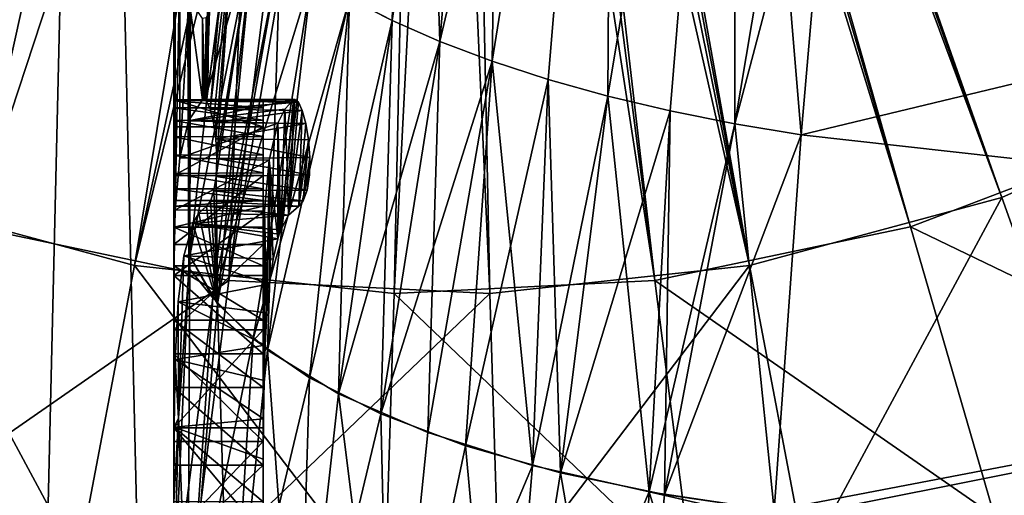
# Model space of a CAD drawing. Header units: metres. Extents: x -31 to 116, y -82 to 82.
# Tile 557 of 656: x -2.36 to 3.15, y -10.44 to -7.78. Entities that reach past the tile are written whole.
import ezdxf

# ---------------------------------------------------------------- set-up
doc = ezdxf.new("R2010")
doc.units = ezdxf.units.M
doc.layers.add('solid_80000000GA_10_1', color=7, linetype='CONTINUOUS')

msp = doc.modelspace()

# ---------------------------------------------------------------- linework, layer by layer
at = {"layer": 'solid_80000000GA_10_1'}
for points in [[(-2.5, 23, 38), (-1.5, -19.366838, 38), (-2.5, -23, 38)], [(-1.5, 19.366838, 38), (-1.5, -19.366838, 38), (-2.5, 23, 38)], [(-2.5, -23, -38), (-1.5, 19.366838, -38), (-2.5, 23, -38)], [(-2.5, -23, -38), (-1.5, -19.366838, -38), (-1.5, 19.366838, -38)], [(-1.5, 19.366838, 38), (-1.5, -15.289345, 40.352184), (-1.5, -18.019428, 38.825092)], [(-1.5, 6.141, 39), (-1.5, -15.289345, 40.352184), (-1.5, 19.366838, 38)], [(-1.5, 19.366838, 38), (-1.5, -18.019428, 38.825092), (-1.5, -19.366838, 38)], [(-1.5, -19.366838, -38), (-1.5, 18.019428, -38.825092), (-1.5, 19.366838, -38)], [(-1.5, -7.495687, -38.500717), (-1.5, 18.019428, -38.825092), (-1.5, -19.366838, -38)], [(-1.480486, 6.141, 43), (-1.411086, 9.106933, 43.706123), (-1.416485, -9.16838, 43.665276)], [(-1.410476, -9.099998, 43.710663), (-1.416485, -9.16838, 43.665276), (-1.411086, 9.106933, 43.706123)], [(-1.410476, -9.099998, 43.710663), (-1.411086, 9.106933, 43.706123), (-1.370291, 8.688755, 43.980991)], [(-1.310124, -8.170461, 44.315025), (-1.410476, -9.099998, 43.710663), (-1.370291, 8.688755, 43.980991)], [(-1.310124, -8.170461, 44.315025), (-1.370291, 8.688755, 43.980991), (-1.159258, 7.130337, 44.963764)], [(-1.159258, -7.130337, 44.963764), (-1.310124, -8.170461, 44.315025), (-1.159258, 7.130337, 44.963764)], [(-1.480486, 6.141, 43), (-1.416485, -9.16838, 43.665276), (-1.5, -11.039096, 42.375572)], [(-1.481341, 6.054145, 42.986172), (-1.480486, 6.141, 43), (-1.5, -11.039096, 42.375572)], [(-1.5, 6.141, 39), (-1.5, -14.582456, 40.717609), (-1.5, -15.289345, 40.352184)], [(-1.5, 6.141, 39), (-1.5, 6.084839, 39.005585), (-1.5, -14.582456, 40.717609)], [(-1.5, 6.084839, 39.005585), (-1.5, -11.039096, 42.375572), (-1.5, -14.582456, 40.717609)], [(-1.5, 6.084839, 39.005585), (-1.5, 6.031374, 39.021877), (-1.5, -11.039096, 42.375572)], [(-1.483717, 5.97409, 42.946007), (-1.481341, 6.054145, 42.986172), (-1.5, -11.039096, 42.375572)], [(-1.5, 6.031374, 39.021877), (-1.5, 5.982073, 39.048241), (-1.5, -11.039096, 42.375572)], [(-1.5, 5.982073, 39.048241), (-1.5, 5.938772, 39.083763), (-1.5, -11.039096, 42.375572)], [(-1.487143, 5.910119, 42.882496), (-1.483717, 5.97409, 42.946007), (-1.5, -11.039096, 42.375572)], [(-1.5, 5.938772, 39.083763), (-1.5, 5.903246, 39.127064), (-1.5, -11.039096, 42.375572)], [(-1.490899, 5.869219, 42.802109), (-1.487143, 5.910119, 42.882496), (-1.5, -11.039096, 42.375572)], [(-1.5, 5.903246, 39.127064), (-1.5, 5.876879, 39.176369), (-1.5, -11.039096, 42.375572)], [(-1.5, 5.876879, 39.176369), (-1.5, 5.860587, 39.229836), (-1.5, -11.039096, 42.375572)], [(-1.490899, 5.869219, 42.802109), (-1.5, -11.039096, 42.375572), (-1.494272, 5.855, 42.714001)], [(-1.5, 5.860587, 39.229836), (-1.5, 5.855, 39.285999), (-1.5, -11.039096, 42.375572)], [(-1.5, 5.855, 39.285999), (-1.5, 5.855, 42.375572), (-1.5, -11.039096, 42.375572)], [(-1.498568, 5.855, 42.544811), (-1.5, -11.039096, 42.375572), (-1.5, 5.855, 42.375572)], [(-1.498568, 5.855, 42.544811), (-1.494272, 5.855, 42.714001), (-1.5, -11.039096, 42.375572)], [(0.30364, -0.466642, -59.943405), (5.256242, -7.690328, -65), (3.988496, -8.417905, -65)], [(0.308111, -0.620805, -60.022118), (0.30364, -0.466642, -59.943405), (3.988496, -8.417905, -65)], [(4.465849, -8.174682, 65), (0.303997, -0.475478, 59.947811), (0.307677, -0.597236, 60.009861)], [(4.465849, -8.174682, 65), (5.689669, -7.375425, 65), (0.303997, -0.475478, 59.947811)], [(4.465849, -8.174682, 65), (0.307677, -0.597236, 60.009861), (0.308776, -0.746695, 60.088497)], [(0.308246, -0.795914, -60.114761), (0.308111, -0.620805, -60.022118), (3.988496, -8.417905, -65)], [(3.132065, -8.772651, 65), (0.308776, -0.746695, 60.088497), (0.30454, -0.927992, 60.185875)], [(3.132065, -8.772651, 65), (4.465849, -8.174682, 65), (0.308776, -0.746695, 60.088497)], [(0.300204, -1.015459, -60.233345), (0.308246, -0.795914, -60.114761), (2.622541, -8.938205, -65)], [(0.308246, -0.795914, -60.114761), (3.988496, -8.417905, -65), (2.622541, -8.938205, -65)], [(3.132065, -8.772651, 65), (0.30454, -0.927992, 60.185875), (0.291009, -1.144297, 60.303665)], [(0.274966, -1.303169, -60.390945), (0.300204, -1.015459, -60.233345), (2.622541, -8.938205, -65)], [(1.721159, -9.154608, 65), (0.291009, -1.144297, 60.303665), (0.262512, -1.400429, 60.444611)], [(1.721159, -9.154608, 65), (3.132065, -8.772651, 65), (0.291009, -1.144297, 60.303665)], [(0.216579, -1.67338, -60.596188), (0.274966, -1.303169, -60.390945), (1.19201, -9.238417, -65)], [(0.274966, -1.303169, -60.390945), (2.622541, -8.938205, -65), (1.19201, -9.238417, -65)], [(1.721159, -9.154608, 65), (0.262512, -1.400429, 60.444611), (0.209973, -1.706022, 60.614407)], [(0.098016, -2.141254, -60.859543), (0.216579, -1.67338, -60.596188), (1.19201, -9.238417, -65)], [(1.721159, -9.154608, 65), (0.209973, -1.706022, 60.614407), (0.118369, -2.073761, 60.821201)], [(0.267873, -9.311148, 65), (0.118369, -2.073761, 60.821201), (-0.036914, -2.516984, 61.075321)], [(0.267873, -9.311148, 65), (1.721159, -9.154608, 65), (0.118369, -2.073761, 60.821201)], [(0.098016, -2.141254, -60.859543), (1.19201, -9.238417, -65), (-0.267873, -9.311148, -65)], [(-0.125883, -2.719572, -61.193806), (0.098016, -2.141254, -60.859543), (-0.267873, -9.311148, -65)], [(-1.19201, -9.238417, 65), (-0.036914, -2.516984, 61.075321), (-0.439484, -3.278738, 61.531879)], [(-1.19201, -9.238417, 65), (0.267873, -9.311148, 65), (-0.036914, -2.516984, 61.075321)], [(-0.125883, -2.719572, -61.193806), (-0.267873, -9.311148, -65), (-1.721159, -9.154608, -65)], [(-0.442561, -3.283393, -61.534794), (-0.125883, -2.719572, -61.193806), (-1.721159, -9.154608, -65)], [(-0.832798, -3.787896, -61.86116), (-0.442561, -3.283393, -61.534794), (-1.721159, -9.154608, -65)], [(-1.19201, -9.238417, 65), (-0.439484, -3.278738, 61.531879), (-0.982257, -3.946201, 61.969849)], [(-0.517799, -7.65933, -46.238422), (-0.278338, -7.782894, -46.512146), (-0.156633, -3.435544, -47.597462)], [(-0.278338, -7.782894, -46.512146), (-0.011283, -7.900513, -46.762226), (-0.156633, -3.435544, -47.597462)], [(-0.011283, -7.900513, -46.762226), (0.350099, -3.62563, -48.135857), (-0.156633, -3.435544, -47.597462)], [(0.350099, -3.625631, 48.135857), (-0.278346, -7.782982, 46.51239), (-0.517726, -7.659449, 46.238724)], [(0.350099, -3.625631, 48.135857), (-0.011414, -7.900552, 46.762371), (-0.278346, -7.782982, 46.51239)], [(0.350099, -3.625631, 48.135857), (0.955689, -3.79365, 48.569492), (-0.011414, -7.900552, 46.762371)], [(-0.011283, -7.900513, -46.762226), (0.280895, -8.011008, -46.986092), (0.350099, -3.62563, -48.135857)], [(0.280895, -8.011008, -46.986092), (0.955556, -3.793618, -48.569416), (0.350099, -3.62563, -48.135857)], [(-0.832798, -3.787896, -61.86116), (-1.721159, -9.154608, -65), (-3.132065, -8.772651, -65)], [(-1.28881, -4.226834, -62.173267), (-0.832798, -3.787896, -61.86116), (-3.132065, -8.772651, -65)], [(0.955689, -3.79365, 48.569492), (0.280643, -8.010997, 46.98613), (-0.011414, -7.900552, 46.762371)], [(0.955689, -3.79365, 48.569492), (0.594896, -8.113295, 47.181664), (0.280643, -8.010997, 46.98613)], [(0.280895, -8.011008, -46.986092), (0.595223, -8.113339, -47.181698), (0.955556, -3.793618, -48.569416)], [(0.955689, -3.79365, 48.569492), (0.928248, -8.206467, 47.347126), (0.594896, -8.113295, 47.181664)], [(0.595223, -8.113339, -47.181698), (0.928582, -8.206522, -47.347187), (0.955556, -3.793618, -48.569416)], [(0.955689, -3.79365, 48.569492), (1.636402, -3.933186, 48.881981), (0.928248, -8.206467, 47.347126)], [(0.928582, -8.206522, -47.347187), (1.636324, -3.933172, -48.881954), (0.955556, -3.793618, -48.569416)], [(-2.622541, -8.938205, 65), (-0.982257, -3.946201, 61.969849), (-1.636958, -4.487979, 62.380161)], [(-2.622541, -8.938205, 65), (-1.19201, -9.238417, 65), (-0.982257, -3.946201, 61.969849)], [(1.636402, -3.933186, 48.881981), (1.277509, -8.289603, 47.480885), (0.928248, -8.206467, 47.347126)], [(0.928582, -8.206522, -47.347187), (1.277787, -8.289651, -47.480938), (1.636324, -3.933172, -48.881954)], [(1.636402, -3.933186, 48.881981), (1.639208, -8.362006, 47.581955), (1.277509, -8.289603, 47.480885)], [(1.277787, -8.289651, -47.480938), (1.639373, -8.362033, -47.581982), (1.636324, -3.933172, -48.881954)], [(1.636324, -3.933172, -48.881954), (2.009825, -8.423403, -47.649441), (2.198413, -6.244006, -48.397625)], [(1.639373, -8.362033, -47.581982), (2.009825, -8.423403, -47.649441), (1.636324, -3.933172, -48.881954)], [(1.636402, -3.933186, 48.881981), (2.36603, -4.039274, 49.06255), (1.639208, -8.362006, 47.581955)], [(1.639208, -8.362006, 47.581955), (2.36603, -4.039274, 49.06255), (2.198413, -6.244006, 48.397625)], [(-1.802263, -4.594205, -62.471241), (-1.28881, -4.226834, -62.173267), (-3.132065, -8.772651, -65)], [(-3.988496, -8.417905, 65), (-1.636958, -4.487979, 62.380161), (-2.374493, -4.888916, 62.759918)], [(-3.988496, -8.417905, 65), (-2.622541, -8.938205, 65), (-1.636958, -4.487979, 62.380161)], [(-1.802263, -4.594205, -62.471241), (-3.132065, -8.772651, -65), (-4.465849, -8.174682, -65)], [(-2.36405, -4.884449, -62.754951), (-1.802263, -4.594205, -62.471241), (-4.465849, -8.174682, -65)], [(1.639208, -8.362006, 47.581955), (2.198413, -6.244006, 48.397625), (2.009825, -8.423403, 47.649441)], [(2.009825, -8.423403, 47.649441), (2.198413, -6.244006, 48.397625), (8.847297, -6.776258, 49.460232)], [(2.198413, -6.244006, -48.397625), (2.009825, -8.423403, -47.649441), (8.847297, -6.776258, -49.460232)], [(2.009825, -8.423403, 47.649441), (8.847297, -6.776258, 49.460232), (8.847297, -9.187693, 48.658989)], [(2.009825, -8.423403, -47.649441), (8.847297, -9.187693, -48.658989), (8.847297, -6.776258, -49.460232)], [(-1.5, -9.035521, -40.464466), (-1.5, -9.209276, -42.375572), (-1.5, -6.790724, -42.375572)], [(-1.493009, -8.842422, -42.749428), (-1.5, -6.790724, -42.375572), (-1.5, -9.209276, -42.375572)], [(-1.5, -8.650958, -39.986588), (-1.5, -9.035521, -40.464466), (-1.5, -6.790724, -42.375572)], [(-1.5, -8.377489, -39.437145), (-1.5, -8.650958, -39.986588), (-1.5, -6.790724, -42.375572)], [(-1.5, -8.227852, -38.841267), (-1.5, -8.377489, -39.437145), (-1.5, -6.790724, -42.375572)], [(-1.5, -7.622508, -39.437157), (-1.5, -8.227852, -38.841267), (-1.5, -6.790724, -42.375572)], [(-1.493021, -7.1571, -42.748581), (-1.5, -6.790724, -42.375572), (-1.493009, -8.842422, -42.749428)], [(-1.467504, -7.448496, -43.181011), (-1.493021, -7.1571, -42.748581), (-1.493009, -8.842422, -42.749428)], [(-1.049336, -7.265328, 45.303425), (-1.310124, -8.170461, 44.315025), (-1.159258, -7.130337, 44.963764)], [(-1.297756, -8.279294, -44.372128), (-1.279251, -8.35365, -44.446251), (-1.159258, -7.130337, -44.963764)], [(-1.245114, -7.689133, -44.618954), (-1.297756, -8.279294, -44.372128), (-1.159258, -7.130337, -44.963764)], [(-1.279251, -8.35365, -44.446251), (-1.266189, -8.445495, -44.489273), (-1.159258, -7.130337, -44.963764)], [(-1.266189, -8.445495, -44.489273), (-1.260135, -8.555902, -44.498405), (-1.159258, -7.130337, -44.963764)], [(-1.260135, -8.555902, -44.498405), (-1.04938, -7.26527, -45.303284), (-1.159258, -7.130337, -44.963764)], [(-1.049336, -7.265328, 45.303425), (-1.410476, -9.099998, 43.710663), (-1.310124, -8.170461, 44.315025)], [(-1.049336, -7.265328, 45.303425), (-1.281951, -9.334589, 44.287018), (-1.410476, -9.099998, 43.710663)], [(-1.049336, -7.265328, 45.303425), (-0.904949, -7.399363, 45.631264), (-1.281951, -9.334589, 44.287018)], [(-1.264176, -8.656859, -44.469467), (-1.255581, -9.367945, -44.367367), (-1.04938, -7.26527, -45.303284)], [(-1.260135, -8.555902, -44.498405), (-1.264176, -8.656859, -44.469467), (-1.04938, -7.26527, -45.303284)], [(-1.255581, -9.367945, -44.367367), (-0.905034, -7.399262, -45.631012), (-1.04938, -7.26527, -45.303284)], [(-0.904949, -7.399363, 45.631264), (-0.72728, -7.531165, 45.944077), (-1.281951, -9.334589, 44.287018)], [(-0.975486, -9.628138, -44.984074), (-0.905034, -7.399262, -45.631012), (-1.255581, -9.367945, -44.367367)], [(-0.975486, -9.628138, -44.984074), (-0.72738, -7.531044, -45.943771), (-0.905034, -7.399262, -45.631012)], [(-1.467504, -7.448496, -43.181011), (-1.493009, -8.842422, -42.749428), (-1.467419, -8.550893, -43.182152)], [(-1.417379, -7.655475, -43.657013), (-1.467504, -7.448496, -43.181011), (-1.467419, -8.550893, -43.182152)], [(-1.5, -7.60374, -38.529057), (-1.5, -7.495687, -38.500717), (-1.5, -19.366838, -38)], [(-0.72728, -7.531165, 45.944077), (-1.056893, -9.564378, 44.834675), (-1.281951, -9.334589, 44.287018)], [(-0.72728, -7.531165, 45.944077), (-0.517726, -7.659449, 46.238724), (-1.056893, -9.564378, 44.834675)], [(-0.975486, -9.628138, -44.984074), (-0.517799, -7.65933, -46.238422), (-0.72738, -7.531044, -45.943771)], [(-1.5, -7.60374, -38.529057), (-1.5, -19.366838, -38), (-1.5, -8.536898, -38.500252)], [(-1.5, -7.694036, -38.595005), (-1.5, -7.60374, -38.529057), (-1.5, -8.536898, -38.500252)], [(-1.5, -7.622508, -39.437157), (-1.5, -7.772148, -38.841267), (-1.5, -8.227852, -38.841267)], [(-1.417379, -7.655475, -43.657013), (-1.467419, -8.550893, -43.182152), (-1.417427, -8.344409, -43.658009)], [(-1.417379, -7.655475, -43.657013), (-1.417427, -8.344409, -43.658009), (-1.339733, -8.227852, -44.158733)], [(-1.339733, -7.772148, -44.158733), (-1.417379, -7.655475, -43.657013), (-1.339733, -8.227852, -44.158733)], [(-1.5, -7.694036, -38.595005), (-1.5, -8.536898, -38.500252), (-1.5, -8.434157, -38.514099)], [(-1.5, -7.753943, -38.689663), (-1.5, -7.694036, -38.595005), (-1.5, -8.434157, -38.514099)], [(-1.245114, -7.689133, -44.618954), (-1.318077, -8.23436, -44.274353), (-1.297756, -8.279294, -44.372128)], [(-1.300926, -7.728221, -44.36087), (-1.318077, -8.23436, -44.274353), (-1.245114, -7.689133, -44.618954)], [(-0.517726, -7.659449, 46.238724), (-0.740605, -9.782413, 45.340446), (-1.056893, -9.564378, 44.834675)], [(-0.579119, -9.870921, -45.54129), (-0.517799, -7.65933, -46.238422), (-0.975486, -9.628138, -44.984074)], [(-0.517726, -7.659449, 46.238724), (-0.278346, -7.782982, 46.51239), (-0.740605, -9.782413, 45.340446)], [(-0.579119, -9.870921, -45.54129), (-0.278338, -7.782894, -46.512146), (-0.517799, -7.65933, -46.238422)], [(-1.5, -7.753943, -38.689663), (-1.5, -8.434157, -38.514099), (-1.5, -7.775, -38.799999)], [(-1.320089, -7.768147, -44.263752), (-1.339733, -7.772148, -44.158733), (-1.325138, -8.227355, -44.237469)], [(-1.320089, -7.768147, -44.263752), (-1.325138, -8.227355, -44.237469), (-1.318077, -8.23436, -44.274353)], [(-1.300926, -7.728221, -44.36087), (-1.320089, -7.768147, -44.263752), (-1.318077, -8.23436, -44.274353)], [(-1.5, -7.772148, -38.841267), (-1.5, -7.775, -38.799999), (-1.5, -8.227852, -38.841267)], [(-1.5, -7.775, -38.799999), (-1.5, -8.231907, -38.73613), (-1.5, -8.227852, -38.841267)], [(-1.5, -7.775, -38.799999), (-1.5, -8.272022, -38.638775), (-1.5, -8.231907, -38.73613)], [(-1.5, -7.775, -38.799999), (-1.5, -8.342076, -38.562244), (-1.5, -8.272022, -38.638775)], [(-1.5, -7.775, -38.799999), (-1.5, -8.434157, -38.514099), (-1.5, -8.342076, -38.562244)], [(-1.339733, -7.772148, -44.158733), (-1.339733, -8.227852, -44.158733), (-1.33597, -8.226425, -44.179371)], [(-1.339733, -7.772148, -44.158733), (-1.332165, -8.225, -44.200001), (-1.325138, -8.227355, -44.237469)], [(-1.339733, -7.772148, -44.158733), (-1.33597, -8.226425, -44.179371), (-1.332165, -8.225, -44.200001)], [(-0.278346, -7.782982, 46.51239), (-0.341433, -9.983258, 45.79179), (-0.740605, -9.782413, 45.340446)], [(-0.579119, -9.870921, -45.54129), (-0.011283, -7.900513, -46.762226), (-0.278338, -7.782894, -46.512146)], [(-0.278346, -7.782982, 46.51239), (-0.011414, -7.900552, 46.762371), (-0.341433, -9.983258, 45.79179)], [(-0.079717, -10.088302, -46.020691), (-0.011283, -7.900513, -46.762226), (-0.579119, -9.870921, -45.54129)], [(-0.011414, -7.900552, 46.762371), (0.280643, -8.010997, 46.98613), (-0.341433, -9.983258, 45.79179)], [(-0.079717, -10.088302, -46.020691), (0.280895, -8.011008, -46.986092), (-0.011283, -7.900513, -46.762226)], [(0.280643, -8.010997, 46.98613), (0.13089, -10.161766, 46.177059), (-0.341433, -9.983258, 45.79179)], [(0.506347, -10.273154, -46.406567), (0.280895, -8.011008, -46.986092), (-0.079717, -10.088302, -46.020691)], [(0.280643, -8.010997, 46.98613), (0.594896, -8.113295, 47.181664), (0.13089, -10.161766, 46.177059)], [(0.506347, -10.273154, -46.406567), (0.595223, -8.113339, -47.181698), (0.280895, -8.011008, -46.986092)], [(-12.6, -8.140638, 67.580978), (0, -15.415252, 67.784035), (0, -15.415252, 81.302902)], [(-11.690118, -8.665959, 67.071724), (0, -15.415252, 67.784035), (-12.6, -8.140638, 67.580978)], [(-12.6, -8.140638, 81.453682), (-12.6, -8.140638, 67.580978), (0, -15.415252, 81.302902)], [(-1.261851, -14.686722, 81.548378), (-12.6, -8.140638, 81.453682), (0, -15.415252, 81.302902)], [(-1.261851, -14.686722, 81.548378), (-11.534207, -8.755975, 81.642868), (-12.6, -8.140638, 81.453682)], [(-1.262316, -14.686454, -81.548462), (-12.6, -8.140638, -81.453682), (-11.53445, -8.755835, -81.64283)], [(0, -15.415252, -67.784035), (-12.6, -8.140638, -81.453682), (0, -15.415252, -81.302902)], [(-1.262316, -14.686454, -81.548462), (0, -15.415252, -81.302902), (-12.6, -8.140638, -81.453682)], [(-12.6, -8.140638, -67.580978), (-12.6, -8.140638, -81.453682), (0, -15.415252, -67.784035)], [(-2.518871, -13.960981, -66.651321), (-12.6, -8.140638, -67.580978), (0, -15.415252, -67.784035)], [(12.6, -8.140638, 67.580978), (0, -15.415252, 67.784035), (2.518857, -13.960989, 66.651329)], [(12.6, -8.140638, 81.453682), (0, -15.415252, 81.302902), (0, -15.415252, 67.784035)], [(12.6, -8.140638, 67.580978), (12.6, -8.140638, 81.453682), (0, -15.415252, 67.784035)], [(12.6, -8.140638, 81.453682), (1.262316, -14.686454, 81.548462), (0, -15.415252, 81.302902)], [(0, -15.415252, -81.302902), (1.261851, -14.686722, -81.548378), (12.6, -8.140638, -81.453682)], [(12.6, -8.140638, -67.580978), (0, -15.415252, -81.302902), (12.6, -8.140638, -81.453682)], [(12.6, -8.140638, -67.580978), (0, -15.415252, -67.784035), (0, -15.415252, -81.302902)], [(12.6, -8.140638, -67.580978), (11.651099, -8.688487, -67.049789), (0, -15.415252, -67.784035)], [(0.594896, -8.113295, 47.181664), (0.66416, -10.313539, 46.486847), (0.13089, -10.161766, 46.177059)], [(0.506347, -10.273154, -46.406567), (0.928582, -8.206522, -47.347187), (0.595223, -8.113339, -47.181698)], [(0.594896, -8.113295, 47.181664), (0.928248, -8.206467, 47.347126), (0.66416, -10.313539, 46.486847)], [(1.261851, -14.686722, -81.548378), (11.534207, -8.755975, -81.642868), (12.6, -8.140638, -81.453682)], [(12.6, -8.140638, 81.453682), (11.53445, -8.755835, 81.64283), (1.262316, -14.686454, 81.548462)], [(11.650618, -8.688766, 67.049538), (12.6, -8.140638, 67.580978), (2.518857, -13.960989, 66.651329)], [(1.159802, -10.419327, -46.686043), (0.928582, -8.206522, -47.347187), (0.506347, -10.273154, -46.406567)], [(0.928248, -8.206467, 47.347126), (1.277509, -8.289603, 47.480885), (0.66416, -10.313539, 46.486847)], [(1.159802, -10.419327, -46.686043), (1.277787, -8.289651, -47.480938), (0.928582, -8.206522, -47.347187)], [(3.132065, -8.772651, 80.315002), (3.700524, -10.35883, 82), (4.465849, -8.174682, 80.315002)], [(4.465849, -8.174682, 80.315002), (4.465849, -8.174682, 65), (3.132065, -8.772651, 65)], [(3.132065, -8.772651, 80.315002), (4.465849, -8.174682, 80.315002), (3.132065, -8.772651, 65)], [(-1, -8.377492, -39.437157), (-1.5, -8.377489, -39.437145), (-1.5, -8.227852, -38.841267)], [(-1, -8.227852, -38.841267), (-1.5, -8.227852, -38.841267), (-1.5, -8.231907, -38.73613)], [(-1, -8.227852, -38.841267), (-1, -8.377492, -39.437157), (-1.5, -8.227852, -38.841267)], [(-1, -8.23179, -38.736629), (-1, -8.227852, -38.841267), (-1.5, -8.231907, -38.73613)], [(-1, -8.271162, -38.640129), (-1, -8.23179, -38.736629), (-1.5, -8.231907, -38.73613)], [(-1, -8.271162, -38.640129), (-1.5, -8.231907, -38.73613), (-1.5, -8.272022, -38.638775)], [(-0.831149, -8.227852, -44.158733), (-1.339733, -8.227852, -44.158733), (-1.417427, -8.344409, -43.658009)], [(-0.879438, -8.279812, -43.884262), (-0.831149, -8.227852, -44.158733), (-1.417427, -8.344409, -43.658009)], [(-1.33597, -8.226425, -44.179371), (-1.339733, -8.227852, -44.158733), (-0.831149, -8.227852, -44.158733)], [(-1.33597, -8.226425, -44.179371), (-0.831149, -8.227852, -44.158733), (-1.332165, -8.225, -44.200001)], [(-0.828618, -8.226947, -44.171825), (-1.332165, -8.225, -44.200001), (-0.831149, -8.227852, -44.158733)], [(-0.803187, -8.240155, -44.294144), (-1.325138, -8.227355, -44.237469), (-1.332165, -8.225, -44.200001)], [(-0.82316, -8.225, -44.200001), (-0.803187, -8.240155, -44.294144), (-1.332165, -8.225, -44.200001)], [(-0.826087, -8.226043, -44.184906), (-0.82316, -8.225, -44.200001), (-1.332165, -8.225, -44.200001)], [(-0.828618, -8.226947, -44.171825), (-0.826087, -8.226043, -44.184906), (-1.332165, -8.225, -44.200001)], [(-0.803187, -8.240155, -44.294144), (-1.318077, -8.23436, -44.274353), (-1.325138, -8.227355, -44.237469)], [(-0.803187, -8.240155, -44.294144), (-1.297756, -8.279294, -44.372128), (-1.318077, -8.23436, -44.274353)], [(-0.803187, -8.240155, -44.294144), (-0.781463, -8.286287, -44.381702), (-1.297756, -8.279294, -44.372128)], [(-1, -8.340199, -38.563709), (-1, -8.227852, -38.841267), (-1, -8.271162, -38.640129)], [(-1, -8.271162, -38.640129), (-1, -8.227852, -38.841267), (-1, -8.23179, -38.736629)], [(-1, -8.340199, -38.563709), (-1, -8.377492, -39.437157), (-1, -8.227852, -38.841267)], [(-0.866904, -8.592498, -43.960224), (-0.831149, -8.227852, -44.158733), (-0.879438, -8.279812, -43.884262)], [(-0.866904, -8.592498, -43.960224), (-0.859252, -8.872486, -43.987183), (-0.826087, -8.226043, -44.184906)], [(-0.866904, -8.592498, -43.960224), (-0.826087, -8.226043, -44.184906), (-0.828618, -8.226947, -44.171825)], [(-0.866904, -8.592498, -43.960224), (-0.828618, -8.226947, -44.171825), (-0.831149, -8.227852, -44.158733)], [(-0.82316, -8.225, -44.200001), (-0.859252, -8.872486, -43.987183), (-0.803187, -8.240155, -44.294144)], [(-0.826087, -8.226043, -44.184906), (-0.859252, -8.872486, -43.987183), (-0.82316, -8.225, -44.200001)], [(-0.803187, -8.240155, -44.294144), (-0.859252, -8.872486, -43.987183), (-0.781463, -8.286287, -44.381702)], [(-1, -8.340199, -38.563709), (-1, -8.271162, -38.640129), (-1.5, -8.272022, -38.638775)], [(-1, -8.340199, -38.563709), (-1.5, -8.272022, -38.638775), (-1.5, -8.342076, -38.562244)], [(-0.918651, -8.358568, -43.615562), (-0.879438, -8.279812, -43.884262), (-1.417427, -8.344409, -43.658009)], [(-0.781463, -8.286287, -44.381702), (-1.279251, -8.35365, -44.446251), (-1.297756, -8.279294, -44.372128)], [(-0.781463, -8.286287, -44.381702), (-0.761193, -8.359774, -44.450401), (-1.279251, -8.35365, -44.446251)], [(-0.918651, -8.358568, -43.615562), (-0.902095, -8.953485, -43.735939), (-0.879438, -8.279812, -43.884262)], [(-0.866904, -8.592498, -43.960224), (-0.879438, -8.279812, -43.884262), (-0.902095, -8.953485, -43.735939)], [(-0.781463, -8.286287, -44.381702), (-0.859252, -8.872486, -43.987183), (-0.801203, -8.822148, -44.241264)], [(-0.781463, -8.286287, -44.381702), (-0.801203, -8.822148, -44.241264), (-0.761193, -8.359774, -44.450401)], [(1.277509, -8.289603, 47.480885), (1.245162, -10.434628, 46.713009), (0.66416, -10.313539, 46.486847)], [(1.159802, -10.419327, -46.686043), (1.639373, -8.362033, -47.581982), (1.277787, -8.289651, -47.480938)], [(1.277509, -8.289603, 47.480885), (1.639208, -8.362006, 47.581955), (1.245162, -10.434628, 46.713009)], [(-1, -8.431873, -38.514835), (-1, -8.340199, -38.563709), (-1.5, -8.342076, -38.562244)], [(-1, -8.431873, -38.514835), (-1.5, -8.342076, -38.562244), (-1.5, -8.434157, -38.514099)], [(-0.918651, -8.358568, -43.615562), (-1.417427, -8.344409, -43.658009), (-1.467419, -8.550893, -43.182152)], [(-0.967678, -8.564635, -43.158562), (-0.918651, -8.358568, -43.615562), (-1.467419, -8.550893, -43.182152)], [(-0.761193, -8.359774, -44.450401), (-1.266189, -8.445495, -44.489273), (-1.279251, -8.35365, -44.446251)], [(-0.761193, -8.359774, -44.450401), (-0.746092, -8.450328, -44.490559), (-1.266189, -8.445495, -44.489273)], [(-1, -8.431873, -38.514835), (-1, -8.377492, -39.437157), (-1, -8.340199, -38.563709)], [(-0.967678, -8.564635, -43.158562), (-0.91869, -9.004322, -43.615566), (-0.918651, -8.358568, -43.615562)], [(-0.918651, -8.358568, -43.615562), (-0.91869, -9.004322, -43.615566), (-0.910642, -8.978012, -43.675426)], [(-0.918651, -8.358568, -43.615562), (-0.910642, -8.978012, -43.675426), (-0.902095, -8.953485, -43.735939)], [(-0.761193, -8.359774, -44.450401), (-0.801203, -8.822148, -44.241264), (-0.746092, -8.450328, -44.490559)], [(1.159802, -10.419327, -46.686043), (1.859048, -10.523569, -46.849682), (1.639373, -8.362033, -47.581982)], [(1.639208, -8.362006, 47.581955), (2.009825, -8.423403, 47.649441), (1.245162, -10.434628, 46.713009)], [(1.639373, -8.362033, -47.581982), (1.859048, -10.523569, -46.849682), (2.009825, -8.423403, -47.649441)], [(-1, -8.377492, -39.437157), (-1.5, -8.650958, -39.986588), (-1.5, -8.377489, -39.437145)], [(-1, -8.377492, -39.437157), (-1, -8.650967, -39.986603), (-1.5, -8.650958, -39.986588)], [(-1, -8.534499, -38.500164), (-1, -8.377492, -39.437157), (-1, -8.431873, -38.514835)], [(-1, -8.636215, -38.521397), (-1, -8.650967, -39.986603), (-1, -8.377492, -39.437157)], [(-1, -8.636215, -38.521397), (-1, -8.377492, -39.437157), (-1, -8.534499, -38.500164)], [(1.245162, -10.434628, 46.713009), (2.009825, -8.423403, 47.649441), (1.859048, -10.523561, 46.849686)], [(1.859048, -10.523561, 46.849686), (2.009825, -8.423403, 47.649441), (8.847297, -9.187693, 48.658989)], [(2.009825, -8.423403, -47.649441), (1.859048, -10.523569, -46.849682), (8.847297, -9.187693, -48.658989)], [(2.622541, -8.938205, -80.315002), (3.988496, -8.417905, -80.315002), (4.706282, -9.942379, -82)], [(3.988496, -8.417905, -65), (3.988496, -8.417905, -80.315002), (2.622541, -8.938205, -80.315002)], [(2.622541, -8.938205, -65), (3.988496, -8.417905, -65), (2.622541, -8.938205, -80.315002)], [(-1, -8.534499, -38.500164), (-1, -8.431873, -38.514835), (-1.5, -8.434157, -38.514099)], [(-1, -8.534499, -38.500164), (-1.5, -8.434157, -38.514099), (-1.5, -8.536898, -38.500252)], [(-0.738964, -8.549673, -44.498985), (-1.260135, -8.555902, -44.498405), (-1.266189, -8.445495, -44.489273)], [(-0.746092, -8.450328, -44.490559), (-0.738964, -8.549673, -44.498985), (-1.266189, -8.445495, -44.489273)], [(-0.746092, -8.450328, -44.490559), (-0.801203, -8.822148, -44.241264), (-0.775917, -8.791944, -44.336899)], [(-0.746092, -8.450328, -44.490559), (-0.775917, -8.791944, -44.336899), (-0.738964, -8.549673, -44.498985)], [(-1, -8.636215, -38.521397), (-1, -8.534499, -38.500164), (-1.5, -8.536898, -38.500252)], [(-1.5, -8.638422, -38.522297), (-1.5, -8.536898, -38.500252), (-1.5, -19.366838, -38)], [(-1, -8.636215, -38.521397), (-1.5, -8.536898, -38.500252), (-1.5, -8.638422, -38.522297)], [(-0.967678, -8.564635, -43.158562), (-1.467419, -8.550893, -43.182152), (-1.493009, -8.842422, -42.749428)], [(-0.99301, -8.850663, -42.739933), (-0.967678, -8.564635, -43.158562), (-1.493009, -8.842422, -42.749428)], [(-0.741797, -8.647186, -44.473991), (-1.264176, -8.656859, -44.469467), (-1.260135, -8.555902, -44.498405)], [(-0.738964, -8.549673, -44.498985), (-0.741797, -8.647186, -44.473991), (-1.260135, -8.555902, -44.498405)], [(-0.99301, -8.850663, -42.739933), (-0.979166, -9.417941, -43.002731), (-0.967678, -8.564635, -43.158562)], [(-0.967678, -8.564635, -43.158562), (-0.979166, -9.417941, -43.002731), (-0.964591, -9.257133, -43.192307)], [(-0.967678, -8.564635, -43.158562), (-0.964591, -9.257133, -43.192307), (-0.944624, -9.118795, -43.397499)], [(-0.967678, -8.564635, -43.158562), (-0.944624, -9.118795, -43.397499), (-0.91869, -9.004322, -43.615566)], [(-0.866904, -8.592498, -43.960224), (-0.902095, -8.953485, -43.735939), (-0.859252, -8.872486, -43.987183)], [(-0.738964, -8.549673, -44.498985), (-0.775917, -8.791944, -44.336899), (-0.754966, -8.732183, -44.416969)], [(-0.738964, -8.549673, -44.498985), (-0.754966, -8.732183, -44.416969), (-0.741797, -8.647186, -44.473991)], [(-1, -8.724473, -38.575943), (-1, -8.636215, -38.521397), (-1.5, -8.638422, -38.522297)], [(-1.5, -8.725669, -38.577011), (-1.5, -8.638422, -38.522297), (-1.5, -19.366838, -38)], [(-1, -8.724473, -38.575943), (-1.5, -8.638422, -38.522297), (-1.5, -8.725669, -38.577011)], [(-0.741797, -8.647186, -44.473991), (-0.754966, -8.732183, -44.416969), (-1.264176, -8.656859, -44.469467)], [(-1, -8.724473, -38.575943), (-1, -8.650967, -39.986603), (-1, -8.636215, -38.521397)], [(-11.690118, -8.665959, 67.071724), (-10.840557, -9.156453, 66.655121), (0, -15.415252, 67.784035)], [(-1, -8.650967, -39.986603), (-1.5, -9.035521, -40.464466), (-1.5, -8.650958, -39.986588)], [(-1, -8.650967, -39.986603), (-1, -9.035533, -40.464481), (-1.5, -9.035521, -40.464466)], [(-1.264176, -8.656859, -44.469467), (-1.276561, -8.736389, -44.412872), (-1.255581, -9.367945, -44.367367)], [(-0.754966, -8.732183, -44.416969), (-1.276561, -8.736389, -44.412872), (-1.264176, -8.656859, -44.469467)], [(-1, -8.789598, -38.65868), (-1, -8.650967, -39.986603), (-1, -8.724473, -38.575943)], [(-1, -8.940283, -39.229164), (-1, -9.035533, -40.464481), (-1, -8.650967, -39.986603)], [(-1, -8.822148, -38.758736), (-1, -8.650967, -39.986603), (-1, -8.789598, -38.65868)], [(-1, -8.940283, -39.229164), (-1, -8.650967, -39.986603), (-1, -8.822148, -38.758736)], [(11.651099, -8.688487, -67.049789), (2.518857, -13.960989, -66.651329), (0, -15.415252, -67.784035)], [(11.651099, -8.688487, -67.049789), (10.789269, -9.186065, -66.632423), (2.518857, -13.960989, -66.651329)], [(10.788719, -9.186382, 66.632172), (11.650618, -8.688766, 67.049538), (2.518857, -13.960989, 66.651329)], [(-1.262316, -14.686454, -81.548462), (-11.53445, -8.755835, -81.64283), (-2.492978, -13.975931, -81.74649)], [(-1.261851, -14.686722, 81.548378), (-2.492356, -13.97629, 81.746399), (-11.534207, -8.755975, 81.642868)], [(-1, -8.789598, -38.65868), (-1, -8.724473, -38.575943), (-1.5, -8.725669, -38.577011)], [(-1.5, -8.789847, -38.65913), (-1.5, -8.725669, -38.577011), (-1.5, -19.366838, -38)], [(-1, -8.789598, -38.65868), (-1.5, -8.725669, -38.577011), (-1.5, -8.789847, -38.65913)], [(-1.276561, -8.736389, -44.412872), (-1.29503, -8.793107, -44.334606), (-1.255581, -9.367945, -44.367367)], [(-0.775917, -8.791944, -44.336899), (-1.29503, -8.793107, -44.334606), (-1.276561, -8.736389, -44.412872)], [(-0.754966, -8.732183, -44.416969), (-0.775917, -8.791944, -44.336899), (-1.276561, -8.736389, -44.412872)], [(1.261851, -14.686722, -81.548378), (2.492356, -13.97629, -81.746399), (11.534207, -8.755975, -81.642868)], [(11.53445, -8.755835, 81.64283), (2.492978, -13.975931, 81.74649), (1.262316, -14.686454, 81.548462)], [(2.492356, -13.97629, -81.746399), (10.497006, -9.354803, -81.795967), (11.534207, -8.755975, -81.642868)], [(11.53445, -8.755835, 81.64283), (10.497323, -9.35462, 81.795929), (2.492978, -13.975931, 81.74649)], [(-3.132065, -8.772651, -80.315002), (-2.035612, -10.810007, -82), (-3.700524, -10.35883, -82)], [(-3.132065, -8.772651, -80.315002), (-1.721159, -9.154608, -80.315002), (-2.035612, -10.810007, -82)], [(-1.721159, -9.154608, -65), (-1.721159, -9.154608, -80.315002), (-3.132065, -8.772651, -80.315002)], [(-3.132065, -8.772651, -65), (-1.721159, -9.154608, -65), (-3.132065, -8.772651, -80.315002)], [(-1, -8.789598, -38.65868), (-1.5, -8.789847, -38.65913), (-1.5, -8.822148, -38.758736)], [(-1, -8.822148, -38.758736), (-1, -8.789598, -38.65868), (-1.5, -8.822148, -38.758736)], [(-1.5, -8.822148, -38.758736), (-1.5, -8.789847, -38.65913), (-1.5, -19.366838, -38)], [(-1.29503, -8.793107, -44.334606), (-1.316843, -8.822148, -44.241264), (-1.255581, -9.367945, -44.367367)], [(-0.801203, -8.822148, -44.241264), (-1.316843, -8.822148, -44.241264), (-1.29503, -8.793107, -44.334606)], [(-0.775917, -8.791944, -44.336899), (-0.801203, -8.822148, -44.241264), (-1.29503, -8.793107, -44.334606)], [(1.721159, -9.154608, 80.315002), (2.035612, -10.810007, 82), (3.132065, -8.772651, 80.315002)], [(3.132065, -8.772651, 80.315002), (3.132065, -8.772651, 65), (1.721159, -9.154608, 65)], [(1.721159, -9.154608, 80.315002), (3.132065, -8.772651, 80.315002), (1.721159, -9.154608, 65)], [(3.132065, -8.772651, 80.315002), (2.035612, -10.810007, 82), (3.700524, -10.35883, 82)], [(-1.5, -8.940286, -39.229172), (-1.5, -8.822148, -38.758736), (-1.5, -19.366838, -38)], [(-1, -8.822148, -38.758736), (-1.5, -8.822148, -38.758736), (-1.5, -8.940286, -39.229172)], [(-1, -8.940283, -39.229164), (-1, -8.822148, -38.758736), (-1.5, -8.940286, -39.229172)], [(-0.99301, -8.850663, -42.739933), (-1.493009, -8.842422, -42.749428), (-1.5, -9.209276, -42.375572)], [(-1, -9.209278, -42.375572), (-0.99301, -8.850663, -42.739933), (-1.5, -9.209276, -42.375572)], [(-1.359693, -8.860743, -44.034698), (-1.393651, -8.919295, -43.830097), (-1.255581, -9.367945, -44.367367)], [(-0.859252, -8.872486, -43.987183), (-1.393651, -8.919295, -43.830097), (-1.359693, -8.860743, -44.034698)], [(-1.316843, -8.822148, -44.241264), (-1.359693, -8.860743, -44.034698), (-1.255581, -9.367945, -44.367367)], [(-0.859252, -8.872486, -43.987183), (-1.359693, -8.860743, -44.034698), (-1.316843, -8.822148, -44.241264)], [(-0.801203, -8.822148, -44.241264), (-0.859252, -8.872486, -43.987183), (-1.316843, -8.822148, -44.241264)], [(-1, -9.209278, -42.375572), (-0.995175, -9.797107, -42.682377), (-0.99301, -8.850663, -42.739933)], [(-0.99301, -8.850663, -42.739933), (-0.995175, -9.797107, -42.682377), (-0.989095, -9.599246, -42.831573)], [(-0.99301, -8.850663, -42.739933), (-0.989095, -9.599246, -42.831573), (-0.979166, -9.417941, -43.002731)], [(-1.444065, -9.100087, -43.429436), (-1.410663, -9.10214, -43.70927), (-1.393651, -8.919295, -43.830097)], [(-0.91869, -9.004322, -43.615566), (-1.444065, -9.100087, -43.429436), (-1.393651, -8.919295, -43.830097)], [(-1.393651, -8.919295, -43.830097), (-1.410663, -9.10214, -43.70927), (-1.255581, -9.367945, -44.367367)], [(-0.859252, -8.872486, -43.987183), (-0.902095, -8.953485, -43.735939), (-1.393651, -8.919295, -43.830097)], [(-0.910642, -8.978012, -43.675426), (-0.91869, -9.004322, -43.615566), (-1.393651, -8.919295, -43.830097)], [(-0.902095, -8.953485, -43.735939), (-0.910642, -8.978012, -43.675426), (-1.393651, -8.919295, -43.830097)], [(-2.622541, -8.938205, 80.315002), (-3.091639, -10.556595, 82), (-1.19201, -9.238417, 80.315002)], [(-1.19201, -9.238417, 80.315002), (-1.19201, -9.238417, 65), (-2.622541, -8.938205, 65)], [(-2.622541, -8.938205, 80.315002), (-1.19201, -9.238417, 80.315002), (-2.622541, -8.938205, 65)], [(-1, -9.156179, -39.662937), (-1, -8.940283, -39.229164), (-1.5, -8.940286, -39.229172)], [(-1.5, -9.156187, -39.662945), (-1.5, -8.940286, -39.229172), (-1.5, -19.366838, -38)], [(-1, -9.156179, -39.662937), (-1.5, -8.940286, -39.229172), (-1.5, -9.156187, -39.662945)], [(-1, -9.156179, -39.662937), (-1, -9.035533, -40.464481), (-1, -8.940283, -39.229164)], [(1.19201, -9.238417, -80.315002), (2.622541, -8.938205, -80.315002), (3.091639, -10.556595, -82)], [(2.622541, -8.938205, -65), (2.622541, -8.938205, -80.315002), (1.19201, -9.238417, -80.315002)], [(1.19201, -9.238417, -65), (2.622541, -8.938205, -65), (1.19201, -9.238417, -80.315002)], [(2.622541, -8.938205, -80.315002), (4.706282, -9.942379, -82), (3.091639, -10.556595, -82)], [(-1.5, -9.035521, -40.464466), (-1.5, -9.513398, -40.849033), (-1.5, -9.209276, -42.375572)], [(-1, -9.035533, -40.464481), (-1.5, -9.513398, -40.849033), (-1.5, -9.035521, -40.464466)], [(-1, -9.035533, -40.464481), (-1, -9.513412, -40.849041), (-1.5, -9.513398, -40.849033)], [(-0.91869, -9.004322, -43.615566), (-0.944624, -9.118795, -43.397499), (-1.444065, -9.100087, -43.429436)], [(-1, -9.459782, -40.040207), (-1, -9.035533, -40.464481), (-1, -9.156179, -39.662937)], [(-1, -9.459782, -40.040207), (-1, -9.513412, -40.849041), (-1, -9.035533, -40.464481)], [(-1.444065, -9.100087, -43.429436), (-1.475675, -9.357028, -43.069622), (-1.473846, -10.007426, -43.098347)], [(-0.964591, -9.257133, -43.192307), (-1.475675, -9.357028, -43.069622), (-1.444065, -9.100087, -43.429436)], [(-1.444065, -9.100087, -43.429436), (-1.473846, -10.007426, -43.098347), (-1.410663, -9.10214, -43.70927)], [(-1.410663, -9.10214, -43.70927), (-1.473846, -10.007426, -43.098347), (-1.421426, -11.349842, -43.100731)], [(-0.944624, -9.118795, -43.397499), (-0.964591, -9.257133, -43.192307), (-1.444065, -9.100087, -43.429436)], [(-1.255581, -9.367945, -44.367367), (-1.410663, -9.10214, -43.70927), (-1.421426, -11.349842, -43.100731)], [(-1.281951, -9.334589, 44.287018), (-1.416485, -9.16838, 43.665276), (-1.410476, -9.099998, 43.710663)], [(-10.840557, -9.156453, 66.655121), (-2.518871, -13.960981, 66.651321), (0, -15.415252, 67.784035)], [(-1.721159, -9.154608, -80.315002), (-0.320596, -10.995296, -82), (-2.035612, -10.810007, -82)], [(-1.721159, -9.154608, -80.315002), (-0.267873, -9.311148, -80.315002), (-0.320596, -10.995296, -82)], [(-0.267873, -9.311148, -65), (-0.267873, -9.311148, -80.315002), (-1.721159, -9.154608, -80.315002)], [(-1.721159, -9.154608, -65), (-0.267873, -9.311148, -65), (-1.721159, -9.154608, -80.315002)], [(-1, -9.459782, -40.040207), (-1, -9.156179, -39.662937), (-1.5, -9.156187, -39.662945)], [(-1.5, -9.459791, -40.040218), (-1.5, -9.156187, -39.662945), (-1.5, -19.366838, -38)], [(-1, -9.459782, -40.040207), (-1.5, -9.156187, -39.662945), (-1.5, -9.459791, -40.040218)], [(-1.281951, -9.334589, 44.287018), (-1.5, -11.039096, 42.375572), (-1.416485, -9.16838, 43.665276)], [(0.267873, -9.311148, 80.315002), (0.320596, -10.995296, 82), (1.721159, -9.154608, 80.315002)], [(1.721159, -9.154608, 80.315002), (1.721159, -9.154608, 65), (0.267873, -9.311148, 65)], [(0.267873, -9.311148, 80.315002), (1.721159, -9.154608, 80.315002), (0.267873, -9.311148, 65)], [(1.721159, -9.154608, 80.315002), (0.320596, -10.995296, 82), (2.035612, -10.810007, 82)], [(1.856266, -10.579639, -46.827396), (8.847297, -11.56588, -47.763874), (8.847297, -9.187693, -48.658989)], [(1.859048, -10.523569, -46.849682), (1.856266, -10.579639, -46.827396), (8.847297, -9.187693, -48.658989)], [(1.859048, -10.523561, 46.849686), (8.847297, -9.187693, 48.658989), (8.847297, -11.56588, 47.763874)], [(10.789269, -9.186065, -66.632423), (3.307549, -13.505638, -66.326279), (2.518857, -13.960989, -66.651329)], [(3.307062, -13.505919, 66.326462), (10.788719, -9.186382, 66.632172), (2.518857, -13.960989, 66.651329)], [(-1.19201, -9.238417, 80.315002), (-3.091639, -10.556595, 82), (-1.402976, -10.910162, 82)], [(-1.5, -9.513398, -40.849033), (-1.5, -9.648611, -42.069561), (-1.5, -9.209276, -42.375572)], [(-1, -9.648601, -42.069569), (-1.5, -9.209276, -42.375572), (-1.5, -9.648611, -42.069561)], [(-1, -9.648601, -42.069569), (-1, -9.209278, -42.375572), (-1.5, -9.209276, -42.375572)], [(-1.19201, -9.238417, 80.315002), (-1.402976, -10.910162, 82), (0.267873, -9.311148, 80.315002)], [(0.267873, -9.311148, 80.315002), (0.267873, -9.311148, 65), (-1.19201, -9.238417, 65)], [(-1.19201, -9.238417, 80.315002), (0.267873, -9.311148, 80.315002), (-1.19201, -9.238417, 65)], [(-1, -9.209278, -42.375572), (-1, -10.475383, -42.375572), (-0.999846, -10.237843, -42.452747)], [(-1, -10.137698, -41.851002), (-1, -10.475383, -42.375572), (-1, -9.209278, -42.375572)], [(-1, -9.209278, -42.375572), (-0.999846, -10.237843, -42.452747), (-0.998463, -10.010779, -42.555531)], [(-1, -9.209278, -42.375572), (-0.998463, -10.010779, -42.555531), (-0.995175, -9.797107, -42.682377)], [(-1, -10.137698, -41.851002), (-1, -9.209278, -42.375572), (-1, -9.648601, -42.069569)], [(-0.267873, -9.311148, -80.315002), (1.19201, -9.238417, -80.315002), (1.402976, -10.910162, -82)], [(1.19201, -9.238417, -65), (1.19201, -9.238417, -80.315002), (-0.267873, -9.311148, -80.315002)], [(-0.267873, -9.311148, -65), (1.19201, -9.238417, -65), (-0.267873, -9.311148, -80.315002)], [(1.19201, -9.238417, -80.315002), (3.091639, -10.556595, -82), (1.402976, -10.910162, -82)], [(-0.964591, -9.257133, -43.192307), (-0.979166, -9.417941, -43.002731), (-1.475675, -9.357028, -43.069622)], [(0.267873, -9.311148, 80.315002), (-1.402976, -10.910162, 82), (0.320596, -10.995296, 82)], [(-0.267873, -9.311148, -80.315002), (1.402976, -10.910162, -82), (-0.320596, -10.995296, -82)], [(-1.281951, -9.334589, 44.287018), (-1.42143, -11.349833, 43.100712), (-1.5, -11.039096, 42.375572)], [(-1.475675, -9.357028, -43.069622), (-1.492547, -9.680405, -42.766209), (-1.473846, -10.007426, -43.098347)], [(-0.989095, -9.599246, -42.831573), (-1.492547, -9.680405, -42.766209), (-1.475675, -9.357028, -43.069622)], [(-0.979166, -9.417941, -43.002731), (-0.989095, -9.599246, -42.831573), (-1.475675, -9.357028, -43.069622)], [(-1.281951, -9.334589, 44.287018), (-1.056893, -9.564378, 44.834675), (-1.42143, -11.349833, 43.100712)], [(2.492356, -13.97629, -81.746399), (3.726199, -13.26393, -81.898994), (10.497006, -9.354803, -81.795967)], [(10.497323, -9.35462, 81.795929), (3.726669, -13.263659, 81.899048), (2.492978, -13.975931, 81.74649)], [(-1.255581, -9.367945, -44.367367), (-1.421426, -11.349842, -43.100731), (-1.187366, -11.649717, -43.800522)], [(-0.975486, -9.628138, -44.984074), (-1.255581, -9.367945, -44.367367), (-1.187366, -11.649717, -43.800522)], [(-1, -9.837053, -40.343815), (-1, -9.459782, -40.040207), (-1.5, -9.459791, -40.040218)], [(-1.5, -9.837065, -40.343819), (-1.5, -9.459791, -40.040218), (-1.5, -19.366838, -38)], [(-1, -9.837053, -40.343815), (-1.5, -9.459791, -40.040218), (-1.5, -9.837065, -40.343819)], [(-1, -9.837053, -40.343815), (-1, -9.513412, -40.849041), (-1, -9.459782, -40.040207)], [(-1.5, -9.513398, -40.849033), (-1.5, -10.062845, -41.122509), (-1.5, -9.648611, -42.069561)], [(-1, -9.513412, -40.849041), (-1.5, -10.062845, -41.122509), (-1.5, -9.513398, -40.849033)], [(-1, -9.513412, -40.849041), (-1, -10.062855, -41.122513), (-1.5, -10.062845, -41.122509)], [(-1, -9.837053, -40.343815), (-1, -10.062855, -41.122513), (-1, -9.513412, -40.849041)], [(-1.056893, -9.564378, 44.834675), (-1.187385, -11.649699, 43.800476), (-1.42143, -11.349833, 43.100712)], [(-1.056893, -9.564378, 44.834675), (-0.740605, -9.782413, 45.340446), (-1.187385, -11.649699, 43.800476)], [(-0.989095, -9.599246, -42.831573), (-0.995175, -9.797107, -42.682377), (-1.492547, -9.680405, -42.766209)], [(-0.975486, -9.628138, -44.984074), (-1.187366, -11.649717, -43.800522), (-0.805777, -11.926146, -44.445595)], [(-0.579119, -9.870921, -45.54129), (-0.975486, -9.628138, -44.984074), (-0.805777, -11.926146, -44.445595)], [(-1, -10.137698, -41.851002), (-1, -9.648601, -42.069569), (-1.5, -9.648611, -42.069561)], [(-1.5, -10.062845, -41.122509), (-1.5, -10.137704, -41.851002), (-1.5, -9.648611, -42.069561)], [(-1, -10.137698, -41.851002), (-1.5, -9.648611, -42.069561), (-1.5, -10.137704, -41.851002)], [(-1.492547, -9.680405, -42.766209), (-1.498949, -10.058123, -42.531559), (-1.473846, -10.007426, -43.098347)], [(-0.998463, -10.010779, -42.555531), (-1.498949, -10.058123, -42.531559), (-1.492547, -9.680405, -42.766209)], [(-0.995175, -9.797107, -42.682377), (-0.998463, -10.010779, -42.555531), (-1.492547, -9.680405, -42.766209)], [(-0.740605, -9.782413, 45.340446), (-0.805816, -11.926123, 44.445541), (-1.187385, -11.649699, 43.800476)], [(-0.740605, -9.782413, 45.340446), (-0.341433, -9.983258, 45.79179), (-0.805816, -11.926123, 44.445541)], [(-1, -10.270827, -40.559715), (-1, -9.837053, -40.343815), (-1.5, -9.837065, -40.343819)], [(-1.5, -10.270835, -40.559719), (-1.5, -9.837065, -40.343819), (-1.5, -19.366838, -38)], [(-1, -10.270827, -40.559715), (-1.5, -9.837065, -40.343819), (-1.5, -10.270835, -40.559719)], [(-1, -10.270827, -40.559715), (-1, -10.062855, -41.122513), (-1, -9.837053, -40.343815)], [(-0.579119, -9.870921, -45.54129), (-0.805777, -11.926146, -44.445595), (-0.291845, -12.167384, -45.008549)], [(-0.079717, -10.088302, -46.020691), (-0.579119, -9.870921, -45.54129), (-0.291845, -12.167384, -45.008549)], [(3.091639, -10.556595, -82), (4.706282, -9.942379, -82), (8.412994, -10.558007, -82)], [(-1.473846, -10.007426, -43.098347), (-1.5, -10.475377, -42.375572), (-1.5, -11.039096, -42.375572)], [(-1.498949, -10.058123, -42.531559), (-1.5, -10.475377, -42.375572), (-1.473846, -10.007426, -43.098347)], [(-1.473846, -10.007426, -43.098347), (-1.5, -11.039096, -42.375572), (-1.421426, -11.349842, -43.100731)], [(-0.998463, -10.010779, -42.555531), (-0.999846, -10.237843, -42.452747), (-1.498949, -10.058123, -42.531559)], [(-0.341433, -9.983258, 45.79179), (-0.291896, -12.167365, 45.008503), (-0.805816, -11.926123, 44.445541)], [(-0.341433, -9.983258, 45.79179), (0.13089, -10.161766, 46.177059), (-0.291896, -12.167365, 45.008503)], [(-1, -10.475383, -42.375572), (-1.5, -10.475377, -42.375572), (-1.498949, -10.058123, -42.531559)], [(-1.5, -10.062845, -41.122509), (-1.5, -10.658734, -41.272148), (-1.5, -10.137704, -41.851002)], [(-1, -10.658734, -41.272148), (-1.5, -10.658734, -41.272148), (-1.5, -10.062845, -41.122509)], [(-1, -10.062855, -41.122513), (-1, -10.658734, -41.272148), (-1.5, -10.062845, -41.122509)], [(-0.999846, -10.237843, -42.452747), (-1, -10.475383, -42.375572), (-1.498949, -10.058123, -42.531559)], [(-1, -10.270827, -40.559715), (-1, -10.658734, -41.272148), (-1, -10.062855, -41.122513)], [(-1, -10.137698, -41.851002), (-1.5, -10.137704, -41.851002), (-1.5, -10.658734, -41.727852)], [(-1, -10.137698, -41.851002), (-1.5, -10.658734, -41.727852), (-1, -10.658734, -41.727852)], [(-1.5, -10.658734, -41.272148), (-1.5, -10.658734, -41.727852), (-1.5, -10.137704, -41.851002)], [(-1, -10.137698, -41.851002), (-1, -10.658734, -41.727852), (-1, -10.475383, -42.375572)], [(0.506347, -10.273154, -46.406567), (-0.079717, -10.088302, -46.020691), (-0.291845, -12.167384, -45.008549)], [(0.13089, -10.161766, 46.177059), (0.332986, -12.363382, 45.465931), (-0.291896, -12.167365, 45.008503)], [(0.13089, -10.161766, 46.177059), (0.66416, -10.313539, 46.486847), (0.332986, -12.363382, 45.465931)], [(-1, -10.270827, -40.559715), (-1.5, -10.270835, -40.559719), (-1.5, -10.741266, -40.677853)], [(-1, -10.270827, -40.559715), (-1.5, -10.741266, -40.677853), (-1, -10.741266, -40.677853)], [(-1.5, -10.741266, -40.677853), (-1.5, -10.270835, -40.559719), (-1.5, -19.366838, -38)], [(-1, -10.270827, -40.559715), (-1, -10.741266, -40.677853), (-1, -10.658734, -41.272148)], [(0.506347, -10.273154, -46.406567), (-0.291845, -12.167384, -45.008549), (0.333028, -12.363394, -45.465958)], [(1.159802, -10.419327, -46.686043), (0.506347, -10.273154, -46.406567), (0.333028, -12.363394, -45.465958)], [(0.66416, -10.313539, 46.486847), (1.042107, -12.506246, 45.799316), (0.332986, -12.363382, 45.465931)], [(0.66416, -10.313539, 46.486847), (1.245162, -10.434628, 46.713009), (1.042107, -12.506246, 45.799316)], [(-3.700524, -10.35883, -82), (-2.035612, -10.810007, -82), (-8.412994, -10.558007, -82)], [(3.700524, -10.35883, 82), (2.035612, -10.810007, 82), (8.412994, -10.558007, 82)], [(1.159802, -10.419327, -46.686043), (0.333028, -12.363394, -45.465958), (1.042127, -12.506248, -45.799324)], [(1.245162, -10.434628, 46.713009), (1.859048, -10.523561, 46.849686), (1.042107, -12.506246, 45.799316)], [(1.159802, -10.419327, -46.686043), (1.042127, -12.506248, -45.799324), (1.805407, -12.590949, -45.99625)], [(1.159802, -10.419327, -46.686043), (1.805407, -12.590949, -45.99625), (1.856266, -10.579639, -46.827396)], [(1.159802, -10.419327, -46.686043), (1.856266, -10.579639, -46.827396), (1.859048, -10.523569, -46.849682)]]:
    msp.add_3dface(points, dxfattribs=at)

doc.saveas('drawing.dxf')
